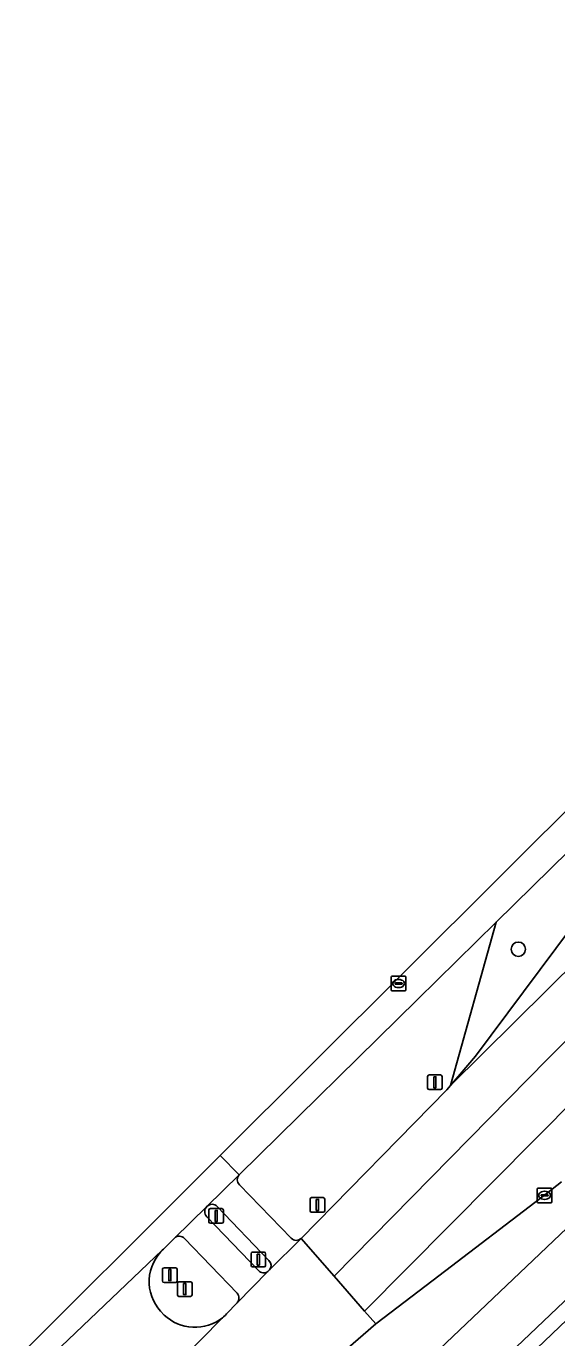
# Model space of a CAD drawing. Extents: x 158132 to 159664, y 385256 to 387218.
# Drawn here: x 158367.1 to 158403.3, y 386883.8 to 386973.2 of the extents above; entities that cross this region are included whole.
import ezdxf

# ---------------------------------------------------------------- set-up
doc = ezdxf.new("R2010")
doc.units = 0
for name, color, linetype in [('IMGEO_Berm_groen', 7, 'Continuous'), ('IMGEO_Boom', 7, 'Continuous'), ('IMGEO_Fietspad_gesloten', 7, 'Continuous'), ('IMGEO_Gemengd_bos', 7, 'Continuous'), ('IMGEO_Kolk', 7, 'Continuous'), ('IMGEO_Lichtmast', 7, 'Continuous'), ('IMGEO_OVBaan_gesloten', 7, 'Continuous'), ('IMGEO_Rijbaan_regionaal_gesloten', 7, 'Continuous'), ('IMGEO_Rioolput', 7, 'Continuous'), ('IMGEO_Verkeersbordpaal', 7, 'Continuous'), ('IMGEO_Verkeerseiland_gesloten', 7, 'Continuous'), ('IMGEO_Verkeerseiland_open', 7, 'Continuous'), ('IMGEO_Verkeersregelinstallatiepaal', 7, 'Continuous'), ('IMGEO_Voetpad_open', 7, 'Continuous')]:
    doc.layers.add(name, color=color, linetype=linetype)

msp = doc.modelspace()

# ---------------------------------------------------------------- linework, layer by layer
at = {"layer": 'IMGEO_Berm_groen'}
for points in [[(158430.063, 386942.761), (158420.244, 386932.787), (158399.183, 386912.117), (158396.074, 386900.981), (158397.771, 386902.985), (158410.927, 386920.628)], [(158399.183, 386912.117), (158393.811, 386906.845), (158381.654, 386894.876)], [(158385.874, 386890.545), (158395.825, 386900.687), (158396.074, 386900.981), (158399.183, 386912.117)], [(158381.68, 386894.212), (158385.209, 386890.554)]]:
    msp.add_lwpolyline(points, dxfattribs=at)
for centre, radius, start, end in [((158381.991, 386894.557), 0.464, 136.5188, 227.96593), ((158385.546, 386890.886), 0.473, 224.58708, 313.86215)]:
    msp.add_arc(centre, radius, start, end, dxfattribs=at)
at = {"layer": 'IMGEO_Boom'}
msp.add_circle((158400.695, 386910.268), 0.489, dxfattribs=at)
at = {"layer": 'IMGEO_Fietspad_gesloten'}
for points in [[(158479.926, 386963.051), (158479.24, 386962.418), (158479.106, 386962.549), (158443.742, 386928.997), (158411.32, 386898.202), (158393.014, 386880.81)], [(158364.204, 386848.569), (158413.601, 386895.545), (158482.856, 386961.221)]]:
    msp.add_lwpolyline(points, dxfattribs=at)
at = {"layer": 'IMGEO_Gemengd_bos'}
msp.add_lwpolyline([(158484.899, 386961.632), (158414.28, 386894.81), (158364.996, 386847.739), (158353.626, 386830.335), (158352.936, 386828.869), (158345.353, 386816.876), (158334.612, 386799.008), (158326.456, 386784.3), (158312.425, 386757.541), (158308.916, 386750), (158297.101, 386724.536), (158284.405, 386694.182), (158276.641, 386675.619), (158267.448, 386652.131), (158257.822, 386629.602), (158248.717, 386612.814), (158244.396, 386604.736), (158234.281, 386586.759), (158305.908, 386500)], dxfattribs=at)
at = {"layer": 'IMGEO_Kolk'}
for p, q in [((158401.983, 386893.058), (158401.983, 386893.91)), ((158402.058, 386893.984), (158402.91, 386893.984)), ((158402.242, 386893.478), (158402.242, 386893.49)), ((158402.68, 386893.441), (158402.282, 386893.441)), ((158402.285, 386893.527), (158402.683, 386893.527)), ((158402.494, 386893.204), (158402.469, 386893.204)), ((158402.471, 386893.764), (158402.496, 386893.764)), ((158402.726, 386893.49), (158402.726, 386893.478)), ((158402.984, 386893.91), (158402.984, 386893.058)), ((158402.91, 386892.984), (158402.058, 386892.984))]:
    msp.add_line(p, q, dxfattribs=at)
for points in [[(158401.983, 386893.058), (158401.983, 386893.91)], [(158402.058, 386893.984), (158402.91, 386893.984)], [(158402.984, 386893.91), (158402.984, 386893.058)], [(158402.91, 386892.984), (158402.058, 386892.984)]]:
    msp.add_lwpolyline(points, dxfattribs=at)
for centre, radius, start, end in [((158402.06, 386893.908), 0.0765, 91.55205, 178.44795), ((158402.06, 386893.908), 0.0765, 91.55205, 178.44795), ((158402.282, 386893.487), 0.0403, 85.87752, 175.75265), ((158402.279, 386893.477), 0.0366, 178.93798, 274.71019), ((158402.683, 386893.484), 0.043, 264.86636, 352.45326), ((158402.687, 386893.489), 0.0386, 1.73085, 96.63898), ((158402.908, 386893.908), 0.0765, 1.55205, 88.44795), ((158402.908, 386893.908), 0.0765, 1.55205, 88.44795), ((158402.06, 386893.06), 0.0765, 181.55205, 268.44795), ((158402.06, 386893.06), 0.0765, 181.55205, 268.44795), ((158402.908, 386893.06), 0.0765, 271.55205, 358.44795), ((158402.908, 386893.06), 0.0765, 271.55205, 358.44795)]:
    msp.add_arc(centre, radius, start, end, dxfattribs=at)
for centre, major_axis, ratio, start_param, end_param in [((158402.47, 386893.484), (-0.387, 0.002), 0.722429, 4.712389, 7.853982), ((158402.495, 386893.484), (-0.39, 0.002), 0.717154, 1.570796, 4.712389)]:
    msp.add_ellipse(centre, major_axis=major_axis, ratio=ratio, start_param=start_param, end_param=end_param, dxfattribs=at)
at = {"layer": 'IMGEO_Lichtmast'}
for p, q in [((158377.449, 386886.693), (158377.449, 386887.493)), ((158377.449, 386887.493), (158377.449, 386886.693)), ((158377.549, 386887.593), (158378.339, 386887.593)), ((158378.339, 386887.593), (158377.549, 386887.593)), ((158378.439, 386887.493), (158378.439, 386886.693)), ((158378.439, 386886.693), (158378.439, 386887.493)), ((158378.339, 386886.593), (158377.549, 386886.593)), ((158377.549, 386886.593), (158378.339, 386886.593))]:
    msp.add_line(p, q, dxfattribs=at)
msp.add_lwpolyline([(158377.869, 386887.468), (158378.019, 386887.468), (158378.019, 386886.718), (158377.869, 386886.718), (158377.869, 386887.468)], dxfattribs=at)
for centre, start, end in [((158377.549, 386887.493), 90, 180), ((158377.549, 386887.493), 90, 180), ((158378.339, 386887.493), 0, 90), ((158378.339, 386887.493), 360, 90), ((158377.549, 386886.693), 180, 270), ((158377.549, 386886.693), 180, 270), ((158378.339, 386886.693), 270, 0), ((158378.339, 386886.693), 270, 0)]:
    msp.add_arc(centre, 0.1, start, end, dxfattribs=at)
at = {"layer": 'IMGEO_OVBaan_gesloten'}
msp.add_lwpolyline([(158489.561, 386979.5), (158489.504, 386979.467), (158484.088, 386975.291), (158472.438, 386964.634), (158462.462, 386955.509), (158440.122, 386934.533), (158426.743, 386921.852), (158413.527, 386909.102), (158390.214, 386885.587), (158390.968, 386884.727), (158394.891, 386887.697), (158402.682, 386893.658), (158403.648, 386894.416)], dxfattribs=at)
at = {"layer": 'IMGEO_Rijbaan_regionaal_gesloten'}
for points in [[(158567.106, 387051.889), (158575.407, 387057.027), (158618.74, 387083.291), (158631.19, 387090.837), (158630.595, 387091.882), (158628.558, 387090.655), (158559.683, 387049.851), (158516.13, 387020.671), (158468.815, 386980.59), (158412.095, 386927.825), (158380.37, 386896.192)], [(158410.927, 386920.628), (158397.771, 386902.985), (158396.074, 386900.981), (158413.651, 386918.356), (158455.958, 386958.418), (158472.591, 386973.964), (158481.703, 386982.323)], [(158477.338, 386973.816), (158474.038, 386970.817), (158458.566, 386956.347), (158449.5, 386947.868), (158432.355, 386931.617), (158423.441, 386923.167), (158413.031, 386913.162), (158402.684, 386902.782), (158396.042, 386896.016), (158388.135, 386887.962), (158390.214, 386885.587), (158413.527, 386909.102), (158426.743, 386921.852), (158440.122, 386934.533), (158462.462, 386955.509), (158472.438, 386964.634), (158484.088, 386975.291)], [(158472.591, 386973.964), (158455.958, 386958.418), (158413.651, 386918.356), (158396.074, 386900.981), (158395.825, 386900.687), (158385.874, 386890.545), (158388.135, 386887.962), (158396.042, 386896.016), (158402.684, 386902.782), (158413.031, 386913.162), (158423.441, 386923.167), (158432.355, 386931.617), (158449.5, 386947.868), (158458.566, 386956.347), (158474.038, 386970.817), (158477.338, 386973.816)], [(158380.37, 386896.192), (158381.654, 386894.876), (158393.811, 386906.845), (158399.183, 386912.117), (158420.244, 386932.787), (158430.063, 386942.761)], [(158376.495, 386889.814), (158376.401, 386889.745), (158359.141, 386873.301)], [(158354.405, 386858.667), (158380.582, 386885.204)], [(158380.582, 386885.204), (158380.509, 386885.141), (158380.29, 386884.982), (158380.057, 386884.844), (158379.812, 386884.727), (158379.558, 386884.632), (158379.297, 386884.56), (158379.03, 386884.512), (158378.76, 386884.488), (158378.489, 386884.489), (158378.219, 386884.513), (158377.953, 386884.562), (158377.692, 386884.634), (158377.438, 386884.729), (158377.194, 386884.846), (158376.961, 386884.985), (158376.741, 386885.144), (158376.537, 386885.322), (158376.297, 386885.595)]]:
    msp.add_lwpolyline(points, dxfattribs=at)
for points in [[(158348.917, 386864.83), (158349.653, 386863.98), (158349.973, 386864.292), (158351.754, 386866.032), (158351.83, 386866.106), (158354.052, 386868.284), (158359.141, 386873.301), (158376.401, 386889.745), (158376.495, 386889.814), (158377.241, 386890.572), (158379.458, 386892.732), (158381.654, 386894.876), (158380.37, 386896.192)], [(158384.415, 386878.977), (158385.753, 386880.108), (158386.606, 386880.879), (158388.914, 386882.929), (158390.968, 386884.727), (158390.214, 386885.587), (158388.135, 386887.962), (158385.874, 386890.545), (158383.718, 386888.398), (158383.617, 386888.295), (158381.511, 386886.146), (158380.792, 386885.395), (158380.714, 386885.318), (158380.582, 386885.204), (158354.405, 386858.667), (158356.589, 386856.236), (158358.97, 386853.584), (158359.261, 386853.875), (158361, 386855.615), (158361.107, 386855.722), (158363.302, 386857.901), (158374.297, 386868.932), (158382.963, 386877.591)]]:
    msp.add_lwpolyline(points, close=True, dxfattribs=at)
msp.add_arc((158378.498, 386887.606), 2.981, 132.20947, 222.41663, dxfattribs=at)
at = {"layer": 'IMGEO_Rioolput'}
for p, q in [((158392.025, 386907.503), (158392.025, 386908.355)), ((158392.1, 386908.429), (158392.952, 386908.429)), ((158393.026, 386908.355), (158393.026, 386907.503)), ((158392.952, 386907.429), (158392.1, 386907.429)), ((158392.284, 386907.923), (158392.284, 386907.935)), ((158392.722, 386907.886), (158392.324, 386907.886)), ((158392.327, 386907.972), (158392.725, 386907.972)), ((158392.536, 386907.649), (158392.511, 386907.649)), ((158392.513, 386908.209), (158392.538, 386908.209)), ((158392.768, 386907.935), (158392.768, 386907.923))]:
    msp.add_line(p, q, dxfattribs=at)
for points in [[(158392.025, 386907.503), (158392.025, 386908.355)], [(158392.1, 386908.429), (158392.952, 386908.429)], [(158393.026, 386908.355), (158393.026, 386907.503)], [(158392.952, 386907.429), (158392.1, 386907.429)]]:
    msp.add_lwpolyline(points, dxfattribs=at)
for centre, radius, start, end in [((158392.102, 386908.353), 0.0765, 91.55205, 178.44795), ((158392.102, 386908.353), 0.0765, 91.55205, 178.44795), ((158392.95, 386908.353), 0.0765, 1.55205, 88.44795), ((158392.95, 386908.353), 0.0765, 1.55205, 88.44795), ((158392.102, 386907.505), 0.0765, 181.55205, 268.44795), ((158392.102, 386907.505), 0.0765, 181.55205, 268.44795), ((158392.324, 386907.932), 0.0403, 85.87752, 175.75265), ((158392.321, 386907.922), 0.0366, 178.93798, 274.71019), ((158392.725, 386907.929), 0.043, 264.86636, 352.45326), ((158392.729, 386907.934), 0.0386, 1.73085, 96.63898), ((158392.95, 386907.505), 0.0765, 271.55205, 358.44795), ((158392.95, 386907.505), 0.0765, 271.55205, 358.44795)]:
    msp.add_arc(centre, radius, start, end, dxfattribs=at)
for centre, major_axis, ratio, start_param, end_param in [((158392.512, 386907.929), (-0.387, 0.002), 0.722429, 4.712389, 7.853982), ((158392.537, 386907.929), (-0.39, 0.002), 0.717154, 1.570796, 4.712389)]:
    msp.add_ellipse(centre, major_axis=major_axis, ratio=ratio, start_param=start_param, end_param=end_param, dxfattribs=at)
at = {"layer": 'IMGEO_Verkeersbordpaal'}
for p, q in [((158394.505, 386900.796), (158394.505, 386901.596)), ((158394.505, 386901.596), (158394.505, 386900.796)), ((158394.605, 386901.696), (158395.395, 386901.696)), ((158395.395, 386901.696), (158394.605, 386901.696)), ((158395.495, 386901.596), (158395.495, 386900.796)), ((158395.495, 386900.796), (158395.495, 386901.596)), ((158395.395, 386900.696), (158394.605, 386900.696)), ((158394.605, 386900.696), (158395.395, 386900.696)), ((158386.497, 386892.43), (158386.497, 386893.23)), ((158386.497, 386893.23), (158386.497, 386892.43)), ((158386.597, 386893.33), (158387.387, 386893.33)), ((158387.387, 386893.33), (158386.597, 386893.33)), ((158387.487, 386893.23), (158387.487, 386892.43)), ((158387.487, 386892.43), (158387.487, 386893.23)), ((158387.387, 386892.33), (158386.597, 386892.33)), ((158386.597, 386892.33), (158387.387, 386892.33))]:
    msp.add_line(p, q, dxfattribs=at)
for points in [[(158394.925, 386901.571), (158395.075, 386901.571), (158395.075, 386900.821), (158394.925, 386900.821), (158394.925, 386901.571)], [(158386.917, 386893.205), (158387.067, 386893.205), (158387.067, 386892.455), (158386.917, 386892.455), (158386.917, 386893.205)]]:
    msp.add_lwpolyline(points, dxfattribs=at)
for centre, start, end in [((158394.605, 386901.596), 90, 180), ((158394.605, 386901.596), 90, 180), ((158395.395, 386901.596), 0, 90), ((158395.395, 386901.596), 360, 90), ((158394.605, 386900.796), 180, 270), ((158394.605, 386900.796), 180, 270), ((158395.395, 386900.796), 270, 0), ((158395.395, 386900.796), 270, 0), ((158386.597, 386893.23), 90, 180), ((158386.597, 386893.23), 90, 180), ((158387.387, 386893.23), 0, 90), ((158387.387, 386893.23), 360, 90), ((158386.597, 386892.43), 180, 270), ((158386.597, 386892.43), 180, 270), ((158387.387, 386892.43), 270, 0), ((158387.387, 386892.43), 270, 0)]:
    msp.add_arc(centre, 0.1, start, end, dxfattribs=at)
at = {"layer": 'IMGEO_Verkeerseiland_gesloten'}
for points in [[(158383.684, 386889.035), (158380.165, 386892.728)], [(158379.439, 386892.025), (158382.974, 386888.364)], [(158383.617, 386888.295), (158383.718, 386888.398)]]:
    msp.add_lwpolyline(points, dxfattribs=at)
for centre, radius, start, end in [((158379.816, 386892.369), 0.51, 134.55315, 222.36804), ((158379.809, 386892.365), 0.508, 45.62706, 133.72462), ((158383.379, 386888.699), 0.453, 318.34823, 47.76232), ((158383.329, 386888.643), 0.452, 218.16922, 309.5809)]:
    msp.add_arc(centre, radius, start, end, dxfattribs=at)
at = {"layer": 'IMGEO_Verkeerseiland_open'}
for points in [[(158377.241, 386890.572), (158376.495, 386889.814)], [(158381.509, 386886.815), (158377.926, 386890.538)], [(158376.297, 386885.595), (158376.537, 386885.322), (158376.741, 386885.144), (158376.961, 386884.985), (158377.194, 386884.846), (158377.438, 386884.729), (158377.692, 386884.634), (158377.953, 386884.562), (158378.219, 386884.513), (158378.489, 386884.489), (158378.76, 386884.488), (158379.03, 386884.512), (158379.297, 386884.56), (158379.558, 386884.632), (158379.812, 386884.727), (158380.057, 386884.844), (158380.29, 386884.982), (158380.509, 386885.141), (158380.582, 386885.204), (158380.714, 386885.318), (158380.792, 386885.395), (158381.511, 386886.146)]]:
    msp.add_lwpolyline(points, dxfattribs=at)
for centre, radius, start, end in [((158377.567, 386890.213), 0.485, 42.11436, 132.20255), ((158378.498, 386887.606), 2.981, 132.20947, 222.41663), ((158381.156, 386886.479), 0.487, 316.80483, 43.53775)]:
    msp.add_arc(centre, radius, start, end, dxfattribs=at)
at = {"layer": 'IMGEO_Verkeersregelinstallatiepaal'}
for p, q in [((158379.591, 386891.679), (158379.591, 386892.479)), ((158379.591, 386892.479), (158379.591, 386891.679)), ((158379.691, 386892.579), (158380.481, 386892.579)), ((158380.481, 386892.579), (158379.691, 386892.579)), ((158380.581, 386892.479), (158380.581, 386891.679)), ((158380.581, 386891.679), (158380.581, 386892.479)), ((158380.481, 386891.579), (158379.691, 386891.579)), ((158379.691, 386891.579), (158380.481, 386891.579)), ((158382.568, 386889.606), (158383.358, 386889.606)), ((158383.358, 386889.606), (158382.568, 386889.606)), ((158382.468, 386888.706), (158382.468, 386889.506)), ((158382.468, 386889.506), (158382.468, 386888.706)), ((158383.458, 386889.506), (158383.458, 386888.706)), ((158383.458, 386888.706), (158383.458, 386889.506)), ((158376.431, 386887.645), (158376.431, 386888.445)), ((158376.431, 386888.445), (158376.431, 386887.645)), ((158376.531, 386888.545), (158377.321, 386888.545)), ((158377.321, 386888.545), (158376.531, 386888.545)), ((158377.421, 386888.445), (158377.421, 386887.645)), ((158377.421, 386887.645), (158377.421, 386888.445)), ((158383.358, 386888.606), (158382.568, 386888.606)), ((158382.568, 386888.606), (158383.358, 386888.606)), ((158377.321, 386887.545), (158376.531, 386887.545)), ((158376.531, 386887.545), (158377.321, 386887.545))]:
    msp.add_line(p, q, dxfattribs=at)
for points in [[(158380.011, 386892.454), (158380.161, 386892.454), (158380.161, 386891.704), (158380.011, 386891.704), (158380.011, 386892.454)], [(158382.888, 386889.481), (158383.038, 386889.481), (158383.038, 386888.731), (158382.888, 386888.731), (158382.888, 386889.481)], [(158376.851, 386888.42), (158377.001, 386888.42), (158377.001, 386887.67), (158376.851, 386887.67), (158376.851, 386888.42)]]:
    msp.add_lwpolyline(points, dxfattribs=at)
for centre, start, end in [((158379.691, 386892.479), 90, 180), ((158379.691, 386892.479), 90, 180), ((158380.481, 386892.479), 0, 90), ((158380.481, 386892.479), 360, 90), ((158379.691, 386891.679), 180, 270), ((158379.691, 386891.679), 180, 270), ((158380.481, 386891.679), 270, 0), ((158380.481, 386891.679), 270, 0), ((158382.568, 386889.506), 90, 180), ((158382.568, 386889.506), 90, 180), ((158383.358, 386889.506), 0, 90), ((158383.358, 386889.506), 360, 90), ((158382.568, 386888.706), 180, 270), ((158382.568, 386888.706), 180, 270), ((158383.358, 386888.706), 270, 0), ((158383.358, 386888.706), 270, 0), ((158376.531, 386888.445), 90, 180), ((158376.531, 386888.445), 90, 180), ((158377.321, 386888.445), 0, 90), ((158377.321, 386888.445), 360, 90), ((158376.531, 386887.645), 180, 270), ((158376.531, 386887.645), 180, 270), ((158377.321, 386887.645), 270, 0), ((158377.321, 386887.645), 270, 0)]:
    msp.add_arc(centre, 0.1, start, end, dxfattribs=at)
at = {"layer": 'IMGEO_Voetpad_open'}
for points in [[(158482.856, 386961.221), (158413.601, 386895.545), (158364.204, 386848.569), (158363.571, 386847.967), (158348.872, 386834.387), (158333.873, 386821.194), (158317.908, 386807.551), (158302.733, 386794.486), (158287.876, 386781.076), (158273.421, 386767.226), (158255.974, 386750), (158245.865, 386740.019), (158229.826, 386724.184), (158213.448, 386707.994), (158195.641, 386690.413), (158177.831, 386672.791), (158166.929, 386661.928), (158167.716, 386660.977), (158170.257, 386663.703), (158172.433, 386665.825), (158246.599, 386739.147), (158257.577, 386750), (158272.382, 386764.636), (158274.161, 386766.416)], [(158364.464, 386847.231), (158364.996, 386847.739), (158414.28, 386894.81), (158484.899, 386961.632)], [(158393.014, 386880.81), (158411.32, 386898.202), (158443.742, 386928.997)], [(158381.654, 386894.876), (158379.458, 386892.732)], [(158385.209, 386890.554), (158381.68, 386894.212)], [(158403.648, 386894.416), (158402.682, 386893.658), (158394.891, 386887.697), (158390.968, 386884.727), (158388.914, 386882.929)], [(158379.458, 386892.732), (158377.241, 386890.572)], [(158380.165, 386892.728), (158383.684, 386889.035)], [(158382.974, 386888.364), (158379.439, 386892.025)], [(158377.926, 386890.538), (158381.509, 386886.815)], [(158383.718, 386888.398), (158385.874, 386890.545)], [(158381.511, 386886.146), (158383.617, 386888.295)]]:
    msp.add_lwpolyline(points, dxfattribs=at)
for centre, radius, start, end in [((158381.991, 386894.557), 0.464, 136.5188, 227.96593), ((158379.816, 386892.369), 0.51, 134.55315, 222.36804), ((158379.809, 386892.365), 0.508, 45.62706, 133.72462), ((158377.567, 386890.213), 0.485, 42.11436, 132.20255), ((158385.546, 386890.886), 0.473, 224.58708, 313.86215), ((158383.379, 386888.699), 0.453, 318.34823, 47.76232), ((158383.329, 386888.643), 0.452, 218.16922, 309.5809), ((158381.156, 386886.479), 0.487, 316.80483, 43.53775)]:
    msp.add_arc(centre, radius, start, end, dxfattribs=at)

doc.saveas('drawing.dxf')
